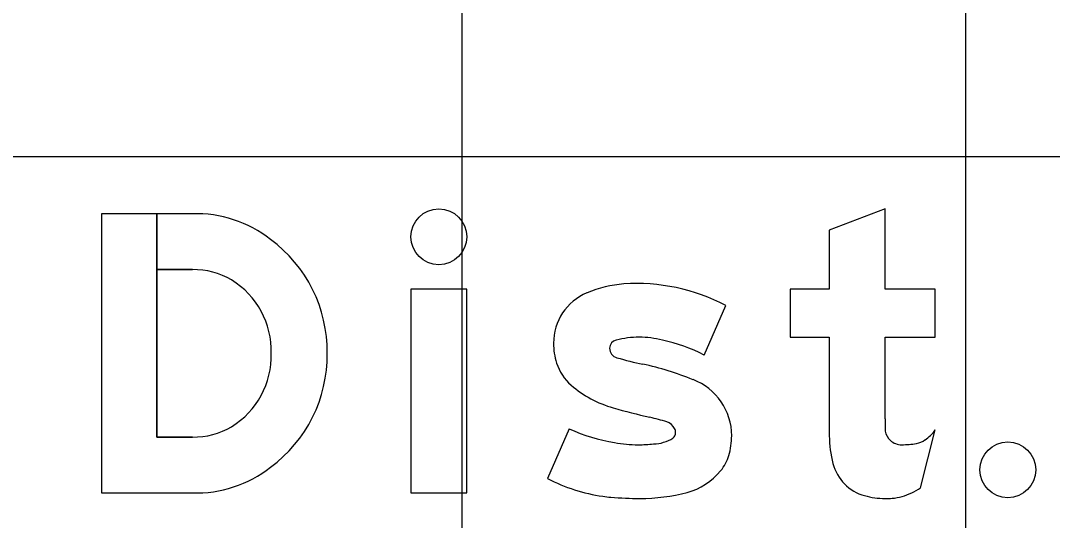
# Model space of a CAD drawing. Extents: x 2193008 to 2198143, y 1236112 to 1237864.
# Drawn here: x 2195479.031 to 2195483.127, y 1237205.663 to 1237207.645 of the extents above; entities that cross this region are included whole.
import ezdxf

# ---------------------------------------------------------------- set-up
doc = ezdxf.new("R2010")
doc.units = 0
for name, color, linetype in [('GSBWFILL', 7, 'Continuous'), ('GSCOLORFILL', 7, 'Continuous'), ('GSOUTLINE', 7, 'Continuous'), ('M-ROADS', 7, 'Continuous')]:
    doc.layers.add(name, color=color, linetype=linetype)

msp = doc.modelspace()

# ---------------------------------------------------------------- linework, layer by layer
at = {"layer": 'GSBWFILL'}
for p, q in [((2195481.7446, 1237206.3186), (2195481.8306, 1237206.5159)), ((2195481.2092, 1237206.0265), (2195481.1233, 1237205.8291)), ((2195482.604, 1237205.7929), (2195482.6623, 1237206.0221)), ((2195479.7131, 1237205.9938), (2195479.5714, 1237205.9938)), ((2195481.1233, 1237205.8291), (2195481.1233, 1237205.8291))]:
    msp.add_line(p, q, dxfattribs=at)
for points in [[(2195479.5714, 1237205.9938), (2195479.5714, 1237206.8795), (2195479.3517, 1237206.8795), (2195479.3517, 1237205.7723), (2195479.7131, 1237205.7723)], [(2195479.7131, 1237206.8795), (2195479.5714, 1237206.8795), (2195479.5714, 1237206.6581), (2195479.7131, 1237206.6581)], [(2195482.463, 1237206.0657), (2195482.463, 1237206.3896), (2195482.6623, 1237206.3896), (2195482.6623, 1237206.5806), (2195482.463, 1237206.5806), (2195482.463, 1237206.8989), (2195482.2416, 1237206.8149), (2195482.2416, 1237206.5806), (2195482.0865, 1237206.5806), (2195482.0865, 1237206.3896), (2195482.2416, 1237206.3896), (2195482.2416, 1237205.9988)]]:
    msp.add_lwpolyline(points, dxfattribs=at)
msp.add_lwpolyline([(2195480.5807, 1237205.7723), (2195480.8022, 1237205.7723), (2195480.8022, 1237206.5806), (2195480.5807, 1237206.5806)], close=True, dxfattribs=at)
for centre, major_axis, ratio, start_param, end_param in [((2195479.7276, 1237206.3951), (0, 0.4846), 0.992004, 5.621793, 6.313477), ((2195479.7017, 1237206.3314), (0, 0.5513), 0.992004, 4.702399, 5.655315), ((2195479.7184, 1237206.3585), (0, 0.2996), 0.992004, 5.75224, 6.301036), ((2195479.6979, 1237206.3346), (0, 0.3308), 0.992004, 4.686283, 5.735161), ((2195481.4587, 1237206.1401), (0, 0.462), 0.999992, 0.071378, 0.398007), ((2195481.4781, 1237205.8437), (0, 0.759), 0.999992, 5.800291, 6.352301), ((2195481.3637, 1237206.366), (0, 0.217), 0.999992, 0.398006, 1.570796), ((2195481.4027, 1237206.3462), (0, 0.0332), 0.999992, 0.21891, 1.570796), ((2195481.4867, 1237206.0054), (0, 0.3842), 0.999992, 0, 0.239757), ((2195481.4867, 1237206.0259), (0, 0.3638), 0.999992, 6.027142, 6.283185), ((2195481.4611, 1237205.7863), (0, 0.6031), 0.999992, 5.793797, 6.086746), ((2195481.4059, 1237206.366), (0, 0.2592), 0.999992, 1.570796, 1.879779), ((2195481.4082, 1237206.3462), (0, 0.0388), 0.999992, 1.570796, 2.88808), ((2195479.6979, 1237206.3173), (0, 0.3308), 0.992004, 3.689617, 4.738495), ((2195479.7017, 1237206.3204), (0, 0.5513), 0.992004, 3.769463, 4.722379), ((2195481.6465, 1237207.0978), (0, 0.8272), 0.999992, 2.83708, 2.965597), ((2195481.3436, 1237206.3461), (0, 0.1938), 0.999992, 1.879779, 2.42566), ((2195481.2121, 1237205.0055), (0, 1.3103), 0.999992, 5.901211, 6.060377), ((2195481.616, 1237205.9989), (0, 0.2381), 0.999992, 4.712389, 5.919951), ((2195481.4994, 1237206.5252), (0, 0.4312), 0.999992, 2.42566, 2.869403), ((2195482.1235, 1237208.6693), (0, 2.6643), 0.999992, 2.860128, 2.916667), ((2195481.2521, 1237204.9088), (0, 1.1959), 0.999992, 5.990951, 6.04928), ((2195481.5779, 1237206.0008), (0, 0.0564), 0.999992, 5.20773, 5.944931), ((2195483.8492, 1237206.0657), (0, 1.3862), 0.999997, 1.570796, 1.606005), ((2195479.7184, 1237206.2933), (0, 0.2996), 0.992004, 3.123742, 3.672538), ((2195481.4874, 1237206.6219), (0, 0.6571), 0.999992, 2.70455, 2.991718), ((2195481.6057, 1237206.0107), (0, 0.0256), 0.999992, 3.769232, 4.712389), ((2195481.5911, 1237206.0107), (0, 0.0402), 0.999992, 4.712389, 5.146352), ((2195482.5266, 1237206.0277), (0, 0.0637), 0.999997, 1.74085, 2.407828), ((2195482.5166, 1237206.1308), (0, 0.1818), 0.999997, 3.756278, 4.071638), ((2195481.4828, 1237206.467), (0, 0.5036), 0.999992, 2.95481, 3.141593), ((2195481.4828, 1237206.5955), (0, 0.6322), 0.999992, 3.141593, 3.238422), ((2195481.5397, 1237206.1162), (0, 0.15), 0.999992, 3.169414, 3.711965), ((2195481.5761, 1237205.9989), (0, 0.2779), 0.999992, 4.42655, 4.712389), ((2195482.6712, 1237205.9988), (0, 0.4297), 0.999997, 1.570796, 1.830698), ((2195482.5286, 1237206.0299), (0, 0.0667), 0.999997, 2.407828, 3.141593), ((2195482.5286, 1237206.313), (0, 0.3497), 0.999997, 3.141593, 3.310762), ((2195482.5735, 1237206.0501), (0, 0.083), 0.999997, 3.310762, 3.756278), ((2195481.6834, 1237205.9673), (0, 0.1661), 0.999992, 4.009587, 4.42655), ((2195482.4299, 1237205.9346), (0, 0.1799), 0.999997, 1.830698, 2.869526), ((2195479.7276, 1237206.2567), (0, 0.4846), 0.992004, 3.111301, 3.802985), ((2195481.6063, 1237206.0289), (0, 0.2647), 0.999992, 3.41426, 4.020407), ((2195481.4391, 1237206.4357), (0, 0.6839), 0.999992, 2.661561, 2.999689), ((2195481.4899, 1237206.5029), (0, 0.7528), 0.999992, 3.141593, 3.39368), ((2195482.463, 1237206.0534), (0, 0.3032), 0.999997, 2.869526, 3.141593), ((2195482.4559, 1237206.0107), (0, 0.2634), 0.999997, 3.427755, 3.738844), ((2195481.4207, 1237206.3068), (0, 0.5536), 0.999992, 2.999689, 3.056979), ((2195481.4899, 1237207.1101), (0, 1.3599), 0.999992, 3.056204, 3.141593), ((2195482.463, 1237206.1869), (0, 0.4367), 0.999997, 3.141593, 3.205734), ((2195482.4795, 1237205.9306), (0, 0.1799), 0.999997, 3.205734, 3.427755)]:
    msp.add_ellipse(centre, major_axis=major_axis, ratio=ratio, start_param=start_param, end_param=end_param, dxfattribs=at)
for centre, ratio in [((2195480.6914, 1237206.7882), 0.999995), ((2195482.9502, 1237205.8637), 0.999978)]:
    msp.add_ellipse(centre, major_axis=(0, 0.1107), ratio=ratio, dxfattribs=at)
at = {"layer": 'GSCOLORFILL'}
for p, q in [((2195481.7446, 1237206.3186), (2195481.8306, 1237206.5159)), ((2195481.2092, 1237206.0265), (2195481.1233, 1237205.8291)), ((2195482.604, 1237205.7929), (2195482.6623, 1237206.0221)), ((2195479.7131, 1237205.9938), (2195479.5714, 1237205.9938)), ((2195481.1233, 1237205.8291), (2195481.1233, 1237205.8291))]:
    msp.add_line(p, q, dxfattribs=at)
for points in [[(2195479.5714, 1237205.9938), (2195479.5714, 1237206.8795), (2195479.3517, 1237206.8795), (2195479.3517, 1237205.7723), (2195479.7131, 1237205.7723)], [(2195479.7131, 1237206.8795), (2195479.5714, 1237206.8795), (2195479.5714, 1237206.6581), (2195479.7131, 1237206.6581)], [(2195482.463, 1237206.0657), (2195482.463, 1237206.3896), (2195482.6623, 1237206.3896), (2195482.6623, 1237206.5806), (2195482.463, 1237206.5806), (2195482.463, 1237206.8989), (2195482.2416, 1237206.8149), (2195482.2416, 1237206.5806), (2195482.0865, 1237206.5806), (2195482.0865, 1237206.3896), (2195482.2416, 1237206.3896), (2195482.2416, 1237205.9988)]]:
    msp.add_lwpolyline(points, dxfattribs=at)
msp.add_lwpolyline([(2195480.5807, 1237205.7723), (2195480.8022, 1237205.7723), (2195480.8022, 1237206.5806), (2195480.5807, 1237206.5806)], close=True, dxfattribs=at)
for centre, major_axis, ratio, start_param, end_param in [((2195479.7276, 1237206.3951), (0, 0.4846), 0.992004, 5.621793, 6.313477), ((2195479.7017, 1237206.3314), (0, 0.5513), 0.992004, 4.702399, 5.655315), ((2195479.7184, 1237206.3585), (0, 0.2996), 0.992004, 5.75224, 6.301036), ((2195479.6979, 1237206.3346), (0, 0.3308), 0.992004, 4.686283, 5.735161), ((2195481.4587, 1237206.1401), (0, 0.462), 0.999992, 0.071378, 0.398007), ((2195481.4781, 1237205.8437), (0, 0.759), 0.999992, 5.800291, 6.352301), ((2195481.3637, 1237206.366), (0, 0.217), 0.999992, 0.398006, 1.570796), ((2195481.4027, 1237206.3462), (0, 0.0332), 0.999992, 0.21891, 1.570796), ((2195481.4867, 1237206.0054), (0, 0.3842), 0.999992, 0, 0.239757), ((2195481.4867, 1237206.0259), (0, 0.3638), 0.999992, 6.027142, 6.283185), ((2195481.4611, 1237205.7863), (0, 0.6031), 0.999992, 5.793797, 6.086746), ((2195481.4059, 1237206.366), (0, 0.2592), 0.999992, 1.570796, 1.879779), ((2195481.4082, 1237206.3462), (0, 0.0388), 0.999992, 1.570796, 2.88808), ((2195479.6979, 1237206.3173), (0, 0.3308), 0.992004, 3.689617, 4.738495), ((2195479.7017, 1237206.3204), (0, 0.5513), 0.992004, 3.769463, 4.722379), ((2195481.6465, 1237207.0978), (0, 0.8272), 0.999992, 2.83708, 2.965597), ((2195481.3436, 1237206.3461), (0, 0.1938), 0.999992, 1.879779, 2.42566), ((2195481.2121, 1237205.0055), (0, 1.3103), 0.999992, 5.901211, 6.060377), ((2195481.616, 1237205.9989), (0, 0.2381), 0.999992, 4.712389, 5.919951), ((2195481.4994, 1237206.5252), (0, 0.4312), 0.999992, 2.42566, 2.869403), ((2195482.1235, 1237208.6693), (0, 2.6643), 0.999992, 2.860128, 2.916667), ((2195481.2521, 1237204.9088), (0, 1.1959), 0.999992, 5.990951, 6.04928), ((2195481.5779, 1237206.0008), (0, 0.0564), 0.999992, 5.20773, 5.944931), ((2195483.8492, 1237206.0657), (0, 1.3862), 0.999997, 1.570796, 1.606005), ((2195479.7184, 1237206.2933), (0, 0.2996), 0.992004, 3.123742, 3.672538), ((2195481.4874, 1237206.6219), (0, 0.6571), 0.999992, 2.70455, 2.991718), ((2195481.6057, 1237206.0107), (0, 0.0256), 0.999992, 3.769232, 4.712389), ((2195481.5911, 1237206.0107), (0, 0.0402), 0.999992, 4.712389, 5.146352), ((2195482.5266, 1237206.0277), (0, 0.0637), 0.999997, 1.74085, 2.407828), ((2195482.5166, 1237206.1308), (0, 0.1818), 0.999997, 3.756278, 4.071638), ((2195481.4828, 1237206.467), (0, 0.5036), 0.999992, 2.95481, 3.141593), ((2195481.4828, 1237206.5955), (0, 0.6322), 0.999992, 3.141593, 3.238422), ((2195481.5397, 1237206.1162), (0, 0.15), 0.999992, 3.169414, 3.711965), ((2195481.5761, 1237205.9989), (0, 0.2779), 0.999992, 4.42655, 4.712389), ((2195482.6712, 1237205.9988), (0, 0.4297), 0.999997, 1.570796, 1.830698), ((2195482.5286, 1237206.0299), (0, 0.0667), 0.999997, 2.407828, 3.141593), ((2195482.5286, 1237206.313), (0, 0.3497), 0.999997, 3.141593, 3.310762), ((2195482.5735, 1237206.0501), (0, 0.083), 0.999997, 3.310762, 3.756278), ((2195481.6834, 1237205.9673), (0, 0.1661), 0.999992, 4.009587, 4.42655), ((2195482.4299, 1237205.9346), (0, 0.1799), 0.999997, 1.830698, 2.869526), ((2195479.7276, 1237206.2567), (0, 0.4846), 0.992004, 3.111301, 3.802985), ((2195481.6063, 1237206.0289), (0, 0.2647), 0.999992, 3.41426, 4.020407), ((2195481.4391, 1237206.4357), (0, 0.6839), 0.999992, 2.661561, 2.999689), ((2195481.4899, 1237206.5029), (0, 0.7528), 0.999992, 3.141593, 3.39368), ((2195482.463, 1237206.0534), (0, 0.3032), 0.999997, 2.869526, 3.141593), ((2195482.4559, 1237206.0107), (0, 0.2634), 0.999997, 3.427755, 3.738844), ((2195481.4207, 1237206.3068), (0, 0.5536), 0.999992, 2.999689, 3.056979), ((2195481.4899, 1237207.1101), (0, 1.3599), 0.999992, 3.056204, 3.141593), ((2195482.463, 1237206.1869), (0, 0.4367), 0.999997, 3.141593, 3.205734), ((2195482.4795, 1237205.9306), (0, 0.1799), 0.999997, 3.205734, 3.427755)]:
    msp.add_ellipse(centre, major_axis=major_axis, ratio=ratio, start_param=start_param, end_param=end_param, dxfattribs=at)
for centre, ratio in [((2195480.6914, 1237206.7882), 0.999995), ((2195482.9502, 1237205.8637), 0.999978)]:
    msp.add_ellipse(centre, major_axis=(0, 0.1107), ratio=ratio, dxfattribs=at)
at = {"layer": 'GSOUTLINE'}
for p, q in [((2195481.7446, 1237206.3186), (2195481.8306, 1237206.5159)), ((2195481.2092, 1237206.0265), (2195481.1233, 1237205.8291)), ((2195482.604, 1237205.7929), (2195482.6623, 1237206.0221)), ((2195479.7131, 1237205.9938), (2195479.7131, 1237205.9938)), ((2195481.1233, 1237205.8291), (2195481.1233, 1237205.8291)), ((2195479.7131, 1237205.7723), (2195479.7131, 1237205.7723))]:
    msp.add_line(p, q, dxfattribs=at)
for points in [[(2195479.7131, 1237206.8795), (2195479.3517, 1237206.8795), (2195479.3517, 1237205.7723), (2195479.7131, 1237205.7723)], [(2195482.463, 1237206.0657), (2195482.463, 1237206.3896), (2195482.6623, 1237206.3896), (2195482.6623, 1237206.5806), (2195482.463, 1237206.5806), (2195482.463, 1237206.8989), (2195482.2416, 1237206.8149), (2195482.2416, 1237206.5806), (2195482.0865, 1237206.5806), (2195482.0865, 1237206.3896), (2195482.2416, 1237206.3896), (2195482.2416, 1237205.9988)], [(2195479.7131, 1237206.6581), (2195479.5714, 1237206.6581), (2195479.5714, 1237205.9938), (2195479.7131, 1237205.9938)]]:
    msp.add_lwpolyline(points, dxfattribs=at)
msp.add_lwpolyline([(2195480.5807, 1237205.7723), (2195480.8022, 1237205.7723), (2195480.8022, 1237206.5806), (2195480.5807, 1237206.5806)], close=True, dxfattribs=at)
for centre, major_axis, ratio, start_param, end_param in [((2195479.7276, 1237206.3951), (0, 0.4846), 0.992004, 5.621793, 6.313477), ((2195479.7017, 1237206.3314), (0, 0.5513), 0.992004, 4.702399, 5.655315), ((2195479.7184, 1237206.3585), (0, 0.2996), 0.992004, 5.75224, 6.301036), ((2195479.6979, 1237206.3346), (0, 0.3308), 0.992004, 4.686283, 5.735161), ((2195481.4587, 1237206.1401), (0, 0.462), 0.999992, 0.071378, 0.398007), ((2195481.4781, 1237205.8437), (0, 0.759), 0.999992, 5.800291, 6.352301), ((2195481.3637, 1237206.366), (0, 0.217), 0.999992, 0.398006, 1.570796), ((2195481.4027, 1237206.3462), (0, 0.0332), 0.999992, 0.21891, 1.570796), ((2195481.4867, 1237206.0054), (0, 0.3842), 0.999992, 0, 0.239757), ((2195481.4867, 1237206.0259), (0, 0.3638), 0.999992, 6.027142, 6.283185), ((2195481.4611, 1237205.7863), (0, 0.6031), 0.999992, 5.793797, 6.086746), ((2195481.4059, 1237206.366), (0, 0.2592), 0.999992, 1.570796, 1.879779), ((2195481.4082, 1237206.3462), (0, 0.0388), 0.999992, 1.570796, 2.88808), ((2195479.6979, 1237206.3173), (0, 0.3308), 0.992004, 3.689617, 4.738495), ((2195479.7017, 1237206.3204), (0, 0.5513), 0.992004, 3.769463, 4.722379), ((2195481.6465, 1237207.0978), (0, 0.8272), 0.999992, 2.83708, 2.965597), ((2195481.3436, 1237206.3461), (0, 0.1938), 0.999992, 1.879779, 2.42566), ((2195481.2121, 1237205.0055), (0, 1.3103), 0.999992, 5.901211, 6.060377), ((2195481.616, 1237205.9989), (0, 0.2381), 0.999992, 4.712389, 5.919951), ((2195481.4994, 1237206.5252), (0, 0.4312), 0.999992, 2.42566, 2.869403), ((2195482.1235, 1237208.6693), (0, 2.6643), 0.999992, 2.860128, 2.916667), ((2195481.2521, 1237204.9088), (0, 1.1959), 0.999992, 5.990951, 6.04928), ((2195481.5779, 1237206.0008), (0, 0.0564), 0.999992, 5.20773, 5.944931), ((2195483.8492, 1237206.0657), (0, 1.3862), 0.999997, 1.570796, 1.606005), ((2195479.7184, 1237206.2933), (0, 0.2996), 0.992004, 3.123742, 3.672538), ((2195481.4874, 1237206.6219), (0, 0.6571), 0.999992, 2.70455, 2.991718), ((2195481.6057, 1237206.0107), (0, 0.0256), 0.999992, 3.769232, 4.712389), ((2195481.5911, 1237206.0107), (0, 0.0402), 0.999992, 4.712389, 5.146352), ((2195482.5266, 1237206.0277), (0, 0.0637), 0.999997, 1.74085, 2.407828), ((2195482.5166, 1237206.1308), (0, 0.1818), 0.999997, 3.756278, 4.071638), ((2195481.4828, 1237206.467), (0, 0.5036), 0.999992, 2.95481, 3.141593), ((2195481.4828, 1237206.5955), (0, 0.6322), 0.999992, 3.141593, 3.238422), ((2195481.5397, 1237206.1162), (0, 0.15), 0.999992, 3.169414, 3.711965), ((2195481.5761, 1237205.9989), (0, 0.2779), 0.999992, 4.42655, 4.712389), ((2195482.6712, 1237205.9988), (0, 0.4297), 0.999997, 1.570796, 1.830698), ((2195482.5286, 1237206.0299), (0, 0.0667), 0.999997, 2.407828, 3.141593), ((2195482.5286, 1237206.313), (0, 0.3497), 0.999997, 3.141593, 3.310762), ((2195482.5735, 1237206.0501), (0, 0.083), 0.999997, 3.310762, 3.756278), ((2195481.6834, 1237205.9673), (0, 0.1661), 0.999992, 4.009587, 4.42655), ((2195482.4299, 1237205.9346), (0, 0.1799), 0.999997, 1.830698, 2.869526), ((2195479.7276, 1237206.2567), (0, 0.4846), 0.992004, 3.111301, 3.802985), ((2195481.6063, 1237206.0289), (0, 0.2647), 0.999992, 3.41426, 4.020407), ((2195481.4391, 1237206.4357), (0, 0.6839), 0.999992, 2.661561, 2.999689), ((2195481.4899, 1237206.5029), (0, 0.7528), 0.999992, 3.141593, 3.39368), ((2195482.463, 1237206.0534), (0, 0.3032), 0.999997, 2.869526, 3.141593), ((2195482.4559, 1237206.0107), (0, 0.2634), 0.999997, 3.427755, 3.738844), ((2195481.4207, 1237206.3068), (0, 0.5536), 0.999992, 2.999689, 3.056979), ((2195481.4899, 1237207.1101), (0, 1.3599), 0.999992, 3.056204, 3.141593), ((2195482.463, 1237206.1869), (0, 0.4367), 0.999997, 3.141593, 3.205734), ((2195482.4795, 1237205.9306), (0, 0.1799), 0.999997, 3.205734, 3.427755)]:
    msp.add_ellipse(centre, major_axis=major_axis, ratio=ratio, start_param=start_param, end_param=end_param, dxfattribs=at)
for centre, ratio in [((2195480.6914, 1237206.7882), 0.999995), ((2195482.9502, 1237205.8637), 0.999978)]:
    msp.add_ellipse(centre, major_axis=(0, 0.1107), ratio=ratio, dxfattribs=at)
at = {"layer": 'M-ROADS'}
for p, q in [((2195480.7834, 1237163.1062), (2195480.7834, 1237223.1062)), ((2195482.7834, 1237163.1062), (2195482.7834, 1237223.1062)), ((2195388.7834, 1237207.1062), (2195518.7834, 1237207.1062))]:
    msp.add_line(p, q, dxfattribs=at)

doc.saveas('drawing.dxf')
